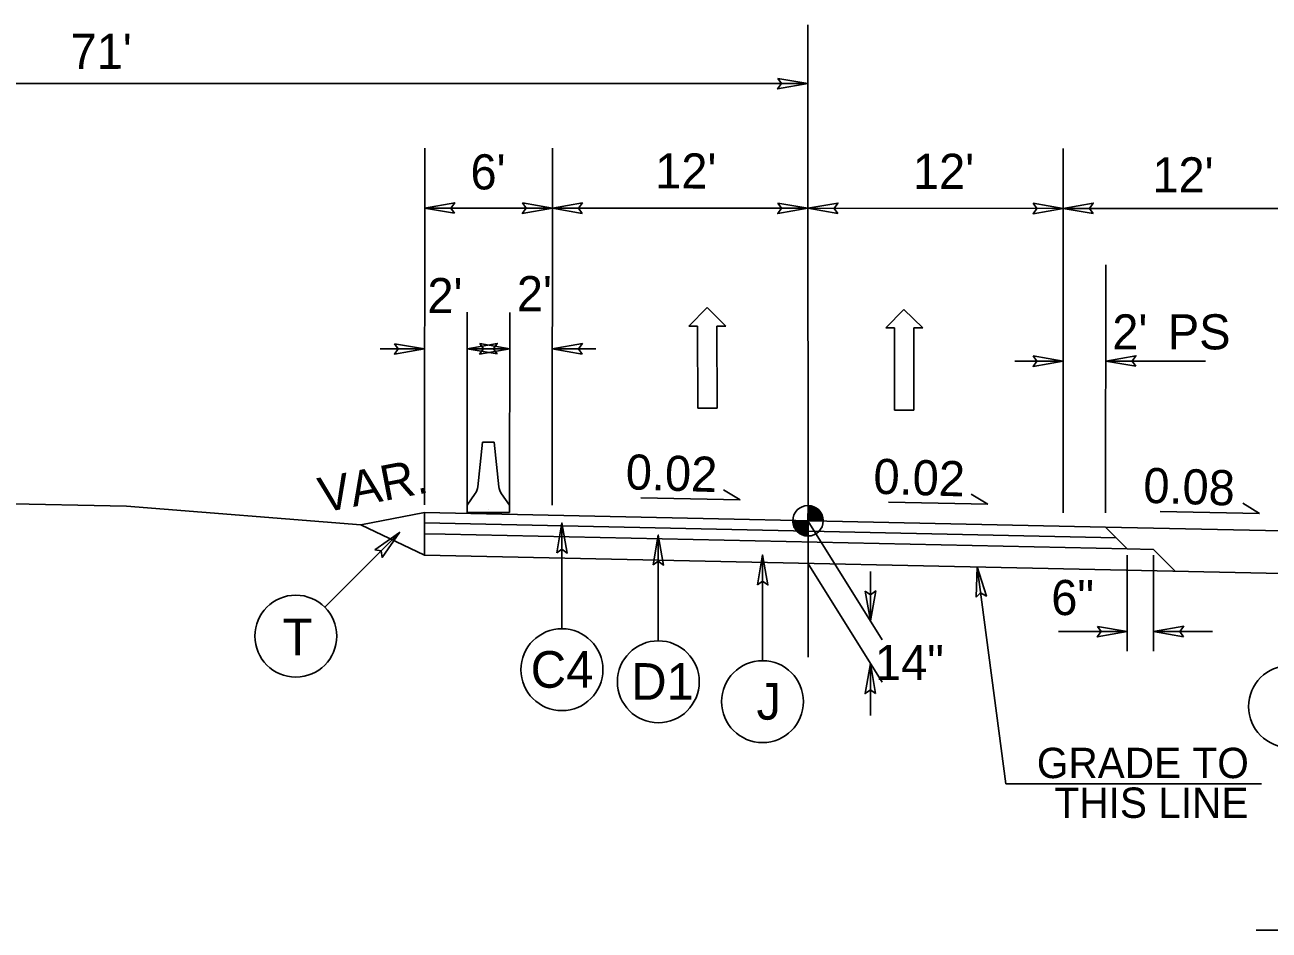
# Model space of a CAD drawing. Extents: x 2241081 to 2251104, y 658534 to 663427.
# Drawn here: x 2246466.3 to 2246758.6, y 661123 to 661335.7 of the extents above; entities that cross this region are included whole.
import ezdxf

# ---------------------------------------------------------------- set-up
doc = ezdxf.new("R2010")
doc.units = 0
for name, color, linetype in [('Old_Level_11', 7, 'Continuous'), ('Old_Level_2', 7, 'Continuous'), ('Old_Level_3', 7, 'Continuous'), ('Prop Dimension Text', 7, 'Continuous'), ('Prop Lane Arrow CELL', 7, 'Continuous'), ('Typical Arrow Superelevation CELL', 7, 'Continuous'), ('Typical Berm Information CELL', 7, 'Continuous'), ('Typical Grade Point Symbol CELL', 7, 'Continuous'), ('Typical ID Circle CELL', 7, 'Continuous'), ('Typical Median Barrier CELL', 7, 'Continuous'), ('Typical Terminator CELL', 7, 'Continuous'), ('Typical Text Centerline CELL', 7, 'Continuous'), ('Typical Text ID Circle CELL', 7, 'Continuous'), ('Typical Text Label CELL', 7, 'Continuous')]:
    doc.layers.add(name, color=color, linetype=linetype)

msp = doc.modelspace()

# ---------------------------------------------------------------- linework, layer by layer
at = {"layer": 'Old_Level_11'}
msp.add_line((2246696.79, 661157.41), (2246690.03, 661208.33), dxfattribs=at)
at = {"layer": 'Old_Level_2'}
for p, q in [((2246437.79, 661223.64), (2246490.2, 661222.58)), ((2246490.2, 661222.58), (2246545.25, 661218.23)), ((2246560.2, 661221.11), (2246545.25, 661218.23)), ((2246560.2, 661221.11), (2246560.19, 661211.11)), ((2246560.2, 661221.11), (2246720.2, 661217.69)), ((2246560.19, 661211.11), (2246545.25, 661218.23)), ((2246560.2, 661218.67), (2246722.7, 661215.19)), ((2246560.2, 661216.12), (2246565.1, 661216.01)), ((2246565.1, 661216.01), (2246725.3, 661212.58)), ((2246720.2, 661217.69), (2246770.2, 661216.62)), ((2246720.2, 661217.69), (2246725.3, 661212.58)), ((2246725.3, 661212.58), (2246731.41, 661212.45)), ((2246731.41, 661212.45), (2246736.53, 661207.33)), ((2246560.19, 661211.11), (2246791.1, 661206.17))]:
    msp.add_line(p, q, dxfattribs=at)
at = {"layer": 'Prop Dimension Text'}
for p, q in [((2246305.23, 661321.89), (2246650.23, 661321.89)), ((2246560.2, 661222.89), (2246560.25, 661306.7)), ((2246590.2, 661222.84), (2246590.25, 661306.68)), ((2246710.2, 661221.02), (2246710.25, 661306.61)), ((2246560.24, 661292.63), (2246590.24, 661292.61)), ((2246590.24, 661292.61), (2246650.24, 661292.58)), ((2246650.24, 661292.58), (2246710.24, 661292.54)), ((2246710.24, 661292.54), (2246770.24, 661292.5)), ((2246720.2, 661221.01), (2246720.24, 661279.34)), ((2246570.2, 661221.11), (2246570.23, 661268.15)), ((2246580.2, 661221.1), (2246580.23, 661268.14)), ((2246549.78, 661259.57), (2246560.22, 661259.58)), ((2246570.22, 661259.58), (2246580.22, 661259.59)), ((2246600.47, 661259.55), (2246590.22, 661259.56)), ((2246698.84, 661256.7), (2246710.22, 661256.69)), ((2246743.68, 661256.67), (2246720.24, 661256.69)), ((2246650.29, 661219.18), (2246667.7, 661191.24)), ((2246650.28, 661209.18), (2246667.69, 661181.24)), ((2246725.3, 661211.12), (2246725.3, 661188.52)), ((2246731.41, 661211.12), (2246731.41, 661188.52)), ((2246664.96, 661195.64), (2246664.96, 661207.28)), ((2246709.15, 661193.15), (2246725.3, 661193.14)), ((2246731.48, 661193.13), (2246745.34, 661193.13)), ((2246664.96, 661185.63), (2246664.96, 661173.46)), ((2246696.79, 661157.41), (2246756.79, 661157.38))]:
    msp.add_line(p, q, dxfattribs=at)
at = {"layer": 'Prop Lane Arrow CELL'}
for p, q in [((2246622.3, 661264.9), (2246626.57, 661269.25)), ((2246626.57, 661269.25), (2246630.98, 661264.91)), ((2246668.54, 661264.48), (2246672.81, 661268.83)), ((2246672.81, 661268.83), (2246677.23, 661264.49)), ((2246624.37, 661264.9), (2246622.3, 661264.9)), ((2246624.38, 661245.61), (2246624.37, 661264.9)), ((2246630.98, 661264.91), (2246628.91, 661264.91)), ((2246628.91, 661264.91), (2246628.93, 661245.61)), ((2246670.61, 661264.48), (2246668.54, 661264.48)), ((2246670.62, 661245.19), (2246670.61, 661264.48)), ((2246677.23, 661264.49), (2246675.16, 661264.49)), ((2246675.16, 661264.49), (2246675.17, 661245.19)), ((2246628.93, 661245.61), (2246624.38, 661245.61)), ((2246675.17, 661245.19), (2246670.62, 661245.19))]:
    msp.add_line(p, q, dxfattribs=at)
at = {"layer": 'Typical Arrow Superelevation CELL'}
for p, q in [((2246634.33, 661224.1), (2246611.03, 661224.57)), ((2246634.33, 661224.1), (2246630.42, 661226.47)), ((2246692.51, 661223.08), (2246688.59, 661225.44)), ((2246692.51, 661223.08), (2246669.2, 661223.54)), ((2246756.35, 661220.91), (2246733.04, 661221.38)), ((2246756.35, 661220.91), (2246752.43, 661223.28))]:
    msp.add_line(p, q, dxfattribs=at)
at = {"layer": 'Typical Grade Point Symbol CELL'}
for p, q in [((2246650.3, 661222.76), (2246650.29, 661219.18)), ((2246650.29, 661219.18), (2246650.3, 661222.76)), ((2246646.71, 661219.18), (2246650.29, 661219.18)), ((2246650.29, 661219.18), (2246650.29, 661215.6)), ((2246653.87, 661219.18), (2246650.29, 661219.18))]:
    msp.add_line(p, q, dxfattribs=at)
for points in [[(2246650.34, 661219.18), (2246650.34, 661222.76), (2246650.34, 661222.76)], [(2246650.42, 661219.18), (2246650.42, 661222.76)], [(2246650.49, 661219.18), (2246650.49, 661222.76)], [(2246650.56, 661219.18), (2246650.56, 661222.76)], [(2246650.63, 661219.18), (2246650.63, 661222.75)], [(2246650.7, 661219.18), (2246650.7, 661222.74)], [(2246650.77, 661219.18), (2246650.77, 661222.73)], [(2246650.85, 661219.18), (2246650.85, 661222.72)], [(2246650.92, 661219.18), (2246650.92, 661222.71)], [(2246650.99, 661219.18), (2246650.99, 661222.69)], [(2246651.06, 661219.18), (2246651.06, 661222.68)], [(2246651.13, 661219.18), (2246651.13, 661222.66)], [(2246651.2, 661219.18), (2246651.2, 661222.64)], [(2246651.28, 661219.18), (2246651.28, 661222.62)], [(2246651.35, 661219.18), (2246651.35, 661222.6)], [(2246651.42, 661219.18), (2246651.42, 661222.58)], [(2246651.49, 661219.18), (2246651.49, 661222.56)], [(2246651.56, 661219.18), (2246651.56, 661222.53)], [(2246651.63, 661219.18), (2246651.63, 661222.5)], [(2246651.7, 661219.18), (2246651.7, 661222.47)], [(2246651.78, 661219.18), (2246651.78, 661222.44)], [(2246651.85, 661219.18), (2246651.85, 661222.41)], [(2246651.92, 661219.18), (2246651.92, 661222.37)], [(2246651.99, 661219.18), (2246651.99, 661222.33)], [(2246652.06, 661219.18), (2246652.06, 661222.29)], [(2246652.13, 661219.18), (2246652.13, 661222.25)], [(2246652.21, 661219.18), (2246652.21, 661222.21)], [(2246652.28, 661219.18), (2246652.28, 661222.16)], [(2246652.35, 661219.18), (2246652.35, 661222.11)], [(2246652.42, 661219.18), (2246652.42, 661222.06)], [(2246652.49, 661219.18), (2246652.49, 661222.01)], [(2246652.56, 661219.18), (2246652.56, 661221.95)], [(2246652.64, 661219.18), (2246652.64, 661221.89)], [(2246652.71, 661219.18), (2246652.71, 661221.82)], [(2246652.78, 661219.18), (2246652.78, 661221.76)], [(2246652.85, 661219.18), (2246652.85, 661221.69)], [(2246652.92, 661219.18), (2246652.92, 661221.61)], [(2246652.99, 661219.18), (2246652.99, 661221.53)], [(2246653.07, 661219.18), (2246653.07, 661221.44)], [(2246653.14, 661219.18), (2246653.14, 661221.35)], [(2246653.21, 661219.18), (2246653.21, 661221.26)], [(2246653.28, 661219.18), (2246653.28, 661221.16)], [(2246653.35, 661219.18), (2246653.35, 661221.04)], [(2246653.42, 661219.18), (2246653.42, 661220.92)], [(2246653.5, 661219.18), (2246653.5, 661220.78)], [(2246646.75, 661218.67), (2246646.75, 661219.18)], [(2246646.82, 661218.31), (2246646.82, 661219.18)], [(2246646.89, 661218.06), (2246646.89, 661219.18)], [(2246646.96, 661217.86), (2246646.96, 661219.18)], [(2246647.03, 661217.69), (2246647.03, 661219.18)], [(2246647.11, 661217.54), (2246647.11, 661219.18)], [(2246647.18, 661217.42), (2246647.18, 661219.18)], [(2246647.25, 661217.3), (2246647.25, 661219.18)], [(2246647.32, 661217.19), (2246647.32, 661219.18)], [(2246647.39, 661217.08), (2246647.39, 661219.18)], [(2246647.46, 661216.99), (2246647.46, 661219.18)], [(2246647.54, 661216.9), (2246647.54, 661219.18)], [(2246647.61, 661216.81), (2246647.61, 661219.18)], [(2246647.68, 661216.73), (2246647.68, 661219.18)], [(2246647.75, 661216.66), (2246647.75, 661219.18)], [(2246647.82, 661216.59), (2246647.82, 661219.18)], [(2246647.89, 661216.52), (2246647.89, 661219.18)], [(2246647.96, 661216.46), (2246647.96, 661219.18)], [(2246648.04, 661216.4), (2246648.04, 661219.18)], [(2246648.11, 661216.34), (2246648.11, 661219.18)], [(2246648.18, 661216.29), (2246648.18, 661219.18)], [(2246648.25, 661216.24), (2246648.25, 661219.18)], [(2246648.32, 661216.19), (2246648.32, 661219.18)], [(2246648.39, 661216.14), (2246648.39, 661219.18)], [(2246648.47, 661216.1), (2246648.47, 661219.18)], [(2246648.54, 661216.06), (2246648.54, 661219.18)], [(2246648.61, 661216.02), (2246648.61, 661219.18)], [(2246648.68, 661215.98), (2246648.68, 661219.18)], [(2246648.75, 661215.95), (2246648.75, 661219.18)], [(2246648.82, 661215.92), (2246648.82, 661219.18)], [(2246648.9, 661215.89), (2246648.9, 661219.18)], [(2246648.97, 661215.86), (2246648.97, 661219.18)], [(2246649.04, 661215.82), (2246649.04, 661219.18)], [(2246649.11, 661215.8), (2246649.11, 661219.18)], [(2246649.18, 661215.78), (2246649.18, 661219.18)], [(2246649.25, 661215.75), (2246649.25, 661219.18)], [(2246649.33, 661215.74), (2246649.33, 661219.18)], [(2246649.4, 661215.71), (2246649.4, 661219.18)], [(2246649.47, 661215.7), (2246649.47, 661219.18)], [(2246649.54, 661215.68), (2246649.54, 661219.18)], [(2246649.61, 661215.67), (2246649.61, 661219.18)], [(2246649.68, 661215.65), (2246649.68, 661219.18)], [(2246649.76, 661215.64), (2246649.76, 661219.18)], [(2246649.83, 661215.63), (2246649.83, 661219.18)], [(2246649.9, 661215.63), (2246649.9, 661219.18)], [(2246649.97, 661215.62), (2246649.97, 661219.18)], [(2246650.04, 661215.61), (2246650.04, 661219.18)], [(2246650.11, 661215.61), (2246650.11, 661219.18)], [(2246650.19, 661215.6), (2246650.19, 661219.18)], [(2246650.26, 661215.6), (2246650.26, 661215.6), (2246650.26, 661219.18)], [(2246653.57, 661219.18), (2246653.57, 661220.63)], [(2246653.64, 661219.18), (2246653.64, 661220.46)], [(2246653.71, 661219.18), (2246653.71, 661220.25)], [(2246653.78, 661219.18), (2246653.78, 661219.99)], [(2246653.85, 661219.18), (2246653.85, 661219.57)]]:
    msp.add_lwpolyline(points, dxfattribs=at)
msp.add_circle((2246650.29, 661219.18), 3.58, dxfattribs=at)
for start, end in [(359.9905, 89.9905), (179.9905, 269.9905)]:
    msp.add_arc((2246650.29, 661219.18), 3.58, start, end, dxfattribs=at)
at = {"layer": 'Typical ID Circle CELL'}
for p, q in [((2246592.49, 661193.8), (2246592.49, 661218.66)), ((2246536.77, 661198.89), (2246554.36, 661216.46)), ((2246615.13, 661190.97), (2246615.13, 661215.82)), ((2246639.61, 661186.3), (2246639.61, 661211.16))]:
    msp.add_line(p, q, dxfattribs=at)
for centre in [(2246529.98, 661192.08), (2246592.49, 661184.19), (2246615.13, 661181.36), (2246639.61, 661176.69), (2246763.41, 661175.53)]:
    msp.add_circle(centre, 9.62, dxfattribs=at)
at = {"layer": 'Typical Median Barrier CELL'}
for p, q in [((2246573.83, 661237.65), (2246572.71, 661227.16)), ((2246575.21, 661237.65), (2246573.83, 661237.65)), ((2246575.21, 661237.65), (2246576.59, 661237.65)), ((2246576.59, 661237.65), (2246577.7, 661227.16)), ((2246572.11, 661225.55), (2246570.2, 661222.83)), ((2246578.3, 661225.54), (2246580.2, 661222.82)), ((2246570.2, 661221.11), (2246570.2, 661222.83)), ((2246580.2, 661221.1), (2246570.2, 661221.11)), ((2246575.2, 661221.79), (2246575.2, 661221.79)), ((2246580.2, 661221.1), (2246580.2, 661222.82))]:
    msp.add_line(p, q, dxfattribs=at)
for centre, start, end in [((2246569.28, 661227.53), 324.9713, 353.9097), ((2246581.13, 661227.52), 186.0202, 214.9611)]:
    msp.add_arc(centre, 3.45, start, end, dxfattribs=at)
at = {"layer": 'Typical Terminator CELL'}
for points in [[(2246643.2, 661323.1), (2246650.23, 661321.89), (2246643.16, 661320.64), (2246644.06, 661321.89)], [(2246567.27, 661291.42), (2246560.24, 661292.63), (2246567.31, 661293.88), (2246566.41, 661292.63)], [(2246583.21, 661293.83), (2246590.24, 661292.61), (2246583.17, 661291.37), (2246584.07, 661292.62)], [(2246597.27, 661291.4), (2246590.24, 661292.61), (2246597.31, 661293.86), (2246596.41, 661292.61)], [(2246643.21, 661293.79), (2246650.24, 661292.58), (2246643.17, 661291.33), (2246644.07, 661292.58)], [(2246657.27, 661291.36), (2246650.24, 661292.58), (2246657.31, 661293.82), (2246656.41, 661292.57)], [(2246703.21, 661293.76), (2246710.24, 661292.54), (2246703.17, 661291.29), (2246704.07, 661292.54)], [(2246717.27, 661291.33), (2246710.24, 661292.54), (2246717.31, 661293.79), (2246716.41, 661292.54)], [(2246553.19, 661260.78), (2246560.22, 661259.58), (2246553.16, 661258.32), (2246554.05, 661259.57)], [(2246577.25, 661258.38), (2246570.22, 661259.58), (2246577.29, 661260.84), (2246576.39, 661259.59)], [(2246573.19, 661260.8), (2246580.22, 661259.59), (2246573.16, 661258.34), (2246574.05, 661259.59)], [(2246597.25, 661258.35), (2246590.22, 661259.56), (2246597.29, 661260.81), (2246596.39, 661259.56)], [(2246703.19, 661257.91), (2246710.22, 661256.69), (2246703.15, 661255.45), (2246704.05, 661256.7)], [(2246727.27, 661255.47), (2246720.24, 661256.69), (2246727.31, 661257.93), (2246726.41, 661256.68)], [(2246591.28, 661211.63), (2246592.49, 661218.66), (2246593.74, 661211.59), (2246592.49, 661212.49)], [(2246548.53, 661212.35), (2246554.36, 661216.46), (2246550.24, 661210.58), (2246549.99, 661212.1)], [(2246613.92, 661208.79), (2246615.13, 661215.82), (2246616.38, 661208.75), (2246615.13, 661209.65)], [(2246638.4, 661204.13), (2246639.61, 661211.16), (2246640.86, 661204.09), (2246639.61, 661204.99)], [(2246689.76, 661201.2), (2246690.03, 661208.33), (2246692.2, 661201.49), (2246690.84, 661202.21)], [(2246663.74, 661202.67), (2246664.96, 661195.64), (2246666.2, 661202.71), (2246664.96, 661201.81)], [(2246738.5, 661191.92), (2246731.48, 661193.13), (2246738.55, 661194.38), (2246737.65, 661193.13)], [(2246718.27, 661194.35), (2246725.3, 661193.14), (2246718.23, 661191.89), (2246719.13, 661193.14)], [(2246666.17, 661178.6), (2246664.96, 661185.63), (2246663.71, 661178.57), (2246664.96, 661179.46)]]:
    msp.add_lwpolyline(points, close=True, dxfattribs=at)
at = {"layer": 'Typical Text Centerline CELL'}
msp.add_line((2246650.31, 661187.12), (2246650.22, 661335.67), dxfattribs=at)
at = {"layer": 'Typical Text Label CELL'}
msp.add_line((2246755.58, 661123.01), (2247034.11, 661123.01), dxfattribs=at)

# ---------------------------------------------------------------- texts
at = {"layer": 'Old_Level_3'}
for s, p in [('GRADE TO', (2246704.04, 661158.72)), ('THIS LINE', (2246708.19, 661149.38))]:
    msp.add_text(s, height=7.131, rotation=359.9999, dxfattribs=at).set_placement(p)
at = {"layer": 'Prop Dimension Text'}
for s, rotation, p in [("71'", 0.0349, (2246477.07, 661325.34)), ("12'", 359.965, (2246614.4, 661297.24)), ("12'", 359.965, (2246674.94, 661297.15)), ("6'", 359.965, (2246571.01, 661297.02)), ("12'", 359.965, (2246731.18, 661296.32)), ("2'", 359.965, (2246560.89, 661267.96)), ("2'", 359.965, (2246581.9, 661268.41)), ("2' ", 0.0349, (2246721.77, 661259.42)), ('PS', 0.0349, (2246734.82, 661259.43)), ('VAR.', 10.8941, (2246536.24, 661221.03)), ('6"', 359.965, (2246707.43, 661197.02)), ('14"', 359.965, (2246666.02, 661181.77))]:
    msp.add_text(s, height=8.25, rotation=rotation, dxfattribs=at).set_placement(p)
at = {"layer": 'Typical Berm Information CELL'}
for s, p in [('0.02 ', (2246607.38, 661226.58)), ('0.02 ', (2246665.56, 661225.55)), ('0.08 ', (2246728.96, 661223.41))]:
    msp.add_text(s, height=8.25, rotation=358.1916, dxfattribs=at).set_placement(p)
at = {"layer": 'Typical Text ID Circle CELL'}
for s, height, p in [('T', 8.61, (2246526.88, 661187.57)), ('C4', 8.608, (2246585.15, 661179.95)), ('D1', 8.608, (2246608.77, 661177.12)), ('J', 8.61, (2246638.2, 661172.45))]:
    msp.add_text(s, height=height, rotation=359.9999, dxfattribs=at).set_placement(p)

doc.saveas('drawing.dxf')
